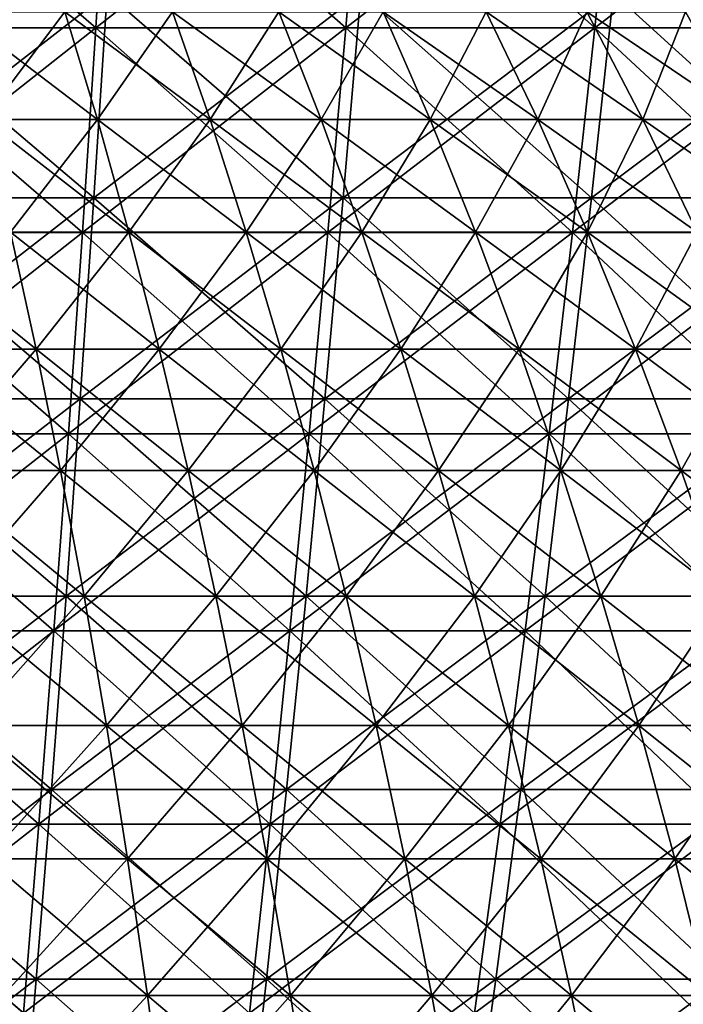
# Model space of a CAD drawing. Header units: millimetres. Extents: x -250 to 250, y 3898 to 4150.
# Tile 429 of 558: x 17 to 33, y 3984 to 4008. Entities that reach past the tile are written whole.
import ezdxf

# ---------------------------------------------------------------- set-up
doc = ezdxf.new("R2010")
doc.units = ezdxf.units.MM
doc.header["$LTSCALE"] = 5.599365
for name, color, linetype in [('10', 7, 'CONTINUOUS'), ('12', 7, 'CONTINUOUS'), ('2', 7, 'CONTINUOUS'), ('3', 7, 'CONTINUOUS'), ('4', 7, 'CONTINUOUS'), ('5', 7, 'CONTINUOUS')]:
    doc.layers.add(name, color=color, linetype=linetype)

msp = doc.modelspace()

# ---------------------------------------------------------------- linework, layer by layer
at = {"layer": '10', "color": 7, "linetype": 'Continuous', "true_color": 0xe0f2ff}
for points in [[(15.978, 4005.986, 68.121), (18.816, 4005.986, 67.392), (15.287, 4008.677, 65.177), (15.978, 4005.986, 68.121)], [(15.287, 4008.677, 65.177), (18.816, 4005.986, 67.392), (18.003, 4008.677, 64.479), (15.287, 4008.677, 65.177)], [(18.816, 4005.986, 67.392), (21.622, 4005.986, 66.545), (18.003, 4008.677, 64.479), (18.816, 4005.986, 67.392)], [(18.003, 4008.677, 64.479), (21.622, 4005.986, 66.545), (20.687, 4008.677, 63.669), (18.003, 4008.677, 64.479)], [(21.622, 4005.986, 66.545), (24.39, 4005.986, 65.582), (20.687, 4008.677, 63.669), (21.622, 4005.986, 66.545)], [(20.687, 4008.677, 63.669), (24.39, 4005.986, 65.582), (23.335, 4008.677, 62.747), (20.687, 4008.677, 63.669)], [(24.39, 4005.986, 65.582), (27.114, 4005.986, 64.503), (23.335, 4008.677, 62.747), (24.39, 4005.986, 65.582)], [(23.335, 4008.677, 62.747), (27.114, 4005.986, 64.503), (25.942, 4008.677, 61.715), (23.335, 4008.677, 62.747)], [(27.114, 4005.986, 64.503), (29.792, 4005.986, 63.311), (25.942, 4008.677, 61.715), (27.114, 4005.986, 64.503)], [(25.942, 4008.677, 61.715), (29.792, 4005.986, 63.311), (28.504, 4008.677, 60.574), (25.942, 4008.677, 61.715)], [(29.792, 4005.986, 63.311), (32.417, 4005.986, 62.008), (28.504, 4008.677, 60.574), (29.792, 4005.986, 63.311)], [(28.504, 4008.677, 60.574), (32.417, 4005.986, 62.008), (31.016, 4008.677, 59.327), (28.504, 4008.677, 60.574)], [(32.417, 4005.986, 62.008), (34.985, 4005.986, 60.596), (31.016, 4008.677, 59.327), (32.417, 4005.986, 62.008)], [(31.016, 4008.677, 59.327), (34.985, 4005.986, 60.596), (33.473, 4008.677, 57.976), (31.016, 4008.677, 59.327)], [(16.644, 4003.178, 70.961), (19.601, 4003.178, 70.201), (15.978, 4005.986, 68.121), (16.644, 4003.178, 70.961)], [(15.978, 4005.986, 68.121), (19.601, 4003.178, 70.201), (18.816, 4005.986, 67.392), (15.978, 4005.986, 68.121)], [(19.601, 4003.178, 70.201), (22.523, 4003.178, 69.319), (18.816, 4005.986, 67.392), (19.601, 4003.178, 70.201)], [(18.816, 4005.986, 67.392), (22.523, 4003.178, 69.319), (21.622, 4005.986, 66.545), (18.816, 4005.986, 67.392)], [(22.523, 4003.178, 69.319), (25.406, 4003.178, 68.315), (21.622, 4005.986, 66.545), (22.523, 4003.178, 69.319)], [(21.622, 4005.986, 66.545), (25.406, 4003.178, 68.315), (24.39, 4005.986, 65.582), (21.622, 4005.986, 66.545)], [(25.406, 4003.178, 68.315), (28.245, 4003.178, 67.191), (24.39, 4005.986, 65.582), (25.406, 4003.178, 68.315)], [(24.39, 4005.986, 65.582), (28.245, 4003.178, 67.191), (27.114, 4005.986, 64.503), (24.39, 4005.986, 65.582)], [(28.245, 4003.178, 67.191), (31.033, 4003.178, 65.95), (27.114, 4005.986, 64.503), (28.245, 4003.178, 67.191)], [(27.114, 4005.986, 64.503), (31.033, 4003.178, 65.95), (29.792, 4005.986, 63.311), (27.114, 4005.986, 64.503)], [(31.033, 4003.178, 65.95), (33.768, 4003.178, 64.592), (29.792, 4005.986, 63.311), (31.033, 4003.178, 65.95)], [(29.792, 4005.986, 63.311), (33.768, 4003.178, 64.592), (32.417, 4005.986, 62.008), (29.792, 4005.986, 63.311)], [(33.768, 4003.178, 64.592), (36.443, 4003.178, 63.121), (32.417, 4005.986, 62.008), (33.768, 4003.178, 64.592)], [(32.417, 4005.986, 62.008), (36.443, 4003.178, 63.121), (34.985, 4005.986, 60.596), (32.417, 4005.986, 62.008)], [(14.183, 4000.257, 74.349), (17.284, 4000.257, 73.69), (13.658, 4003.178, 71.595), (14.183, 4000.257, 74.349)], [(13.658, 4003.178, 71.595), (17.284, 4000.257, 73.69), (16.644, 4003.178, 70.961), (13.658, 4003.178, 71.595)], [(17.284, 4000.257, 73.69), (20.355, 4000.257, 72.902), (16.644, 4003.178, 70.961), (17.284, 4000.257, 73.69)], [(16.644, 4003.178, 70.961), (20.355, 4000.257, 72.902), (19.601, 4003.178, 70.201), (16.644, 4003.178, 70.961)], [(20.355, 4000.257, 72.902), (23.39, 4000.257, 71.986), (19.601, 4003.178, 70.201), (20.355, 4000.257, 72.902)], [(19.601, 4003.178, 70.201), (23.39, 4000.257, 71.986), (22.523, 4003.178, 69.319), (19.601, 4003.178, 70.201)], [(23.39, 4000.257, 71.986), (26.383, 4000.257, 70.943), (22.523, 4003.178, 69.319), (23.39, 4000.257, 71.986)], [(22.523, 4003.178, 69.319), (26.383, 4000.257, 70.943), (25.406, 4003.178, 68.315), (22.523, 4003.178, 69.319)], [(26.383, 4000.257, 70.943), (29.331, 4000.257, 69.776), (25.406, 4003.178, 68.315), (26.383, 4000.257, 70.943)], [(25.406, 4003.178, 68.315), (29.331, 4000.257, 69.776), (28.245, 4003.178, 67.191), (25.406, 4003.178, 68.315)], [(29.331, 4000.257, 69.776), (32.227, 4000.257, 68.486), (28.245, 4003.178, 67.191), (29.331, 4000.257, 69.776)], [(28.245, 4003.178, 67.191), (32.227, 4000.257, 68.486), (31.033, 4003.178, 65.95), (28.245, 4003.178, 67.191)], [(32.227, 4000.257, 68.486), (35.067, 4000.257, 67.077), (31.033, 4003.178, 65.95), (32.227, 4000.257, 68.486)], [(31.033, 4003.178, 65.95), (35.067, 4000.257, 67.077), (33.768, 4003.178, 64.592), (31.033, 4003.178, 65.95)], [(14.686, 3997.229, 76.989), (17.897, 3997.229, 76.306), (14.183, 4000.257, 74.349), (14.686, 3997.229, 76.989)], [(14.183, 4000.257, 74.349), (17.897, 3997.229, 76.306), (17.284, 4000.257, 73.69), (14.183, 4000.257, 74.349)], [(17.897, 3997.229, 76.306), (21.077, 3997.229, 75.49), (17.284, 4000.257, 73.69), (17.897, 3997.229, 76.306)], [(17.284, 4000.257, 73.69), (21.077, 3997.229, 75.49), (20.355, 4000.257, 72.902), (17.284, 4000.257, 73.69)], [(21.077, 3997.229, 75.49), (24.22, 3997.229, 74.541), (20.355, 4000.257, 72.902), (21.077, 3997.229, 75.49)], [(20.355, 4000.257, 72.902), (24.22, 3997.229, 74.541), (23.39, 4000.257, 71.986), (20.355, 4000.257, 72.902)], [(24.22, 3997.229, 74.541), (27.32, 3997.229, 73.461), (23.39, 4000.257, 71.986), (24.22, 3997.229, 74.541)], [(23.39, 4000.257, 71.986), (27.32, 3997.229, 73.461), (26.383, 4000.257, 70.943), (23.39, 4000.257, 71.986)], [(27.32, 3997.229, 73.461), (30.372, 3997.229, 72.253), (26.383, 4000.257, 70.943), (27.32, 3997.229, 73.461)], [(26.383, 4000.257, 70.943), (30.372, 3997.229, 72.253), (29.331, 4000.257, 69.776), (26.383, 4000.257, 70.943)], [(30.372, 3997.229, 72.253), (33.371, 3997.229, 70.918), (29.331, 4000.257, 69.776), (30.372, 3997.229, 72.253)], [(29.331, 4000.257, 69.776), (33.371, 3997.229, 70.918), (32.227, 4000.257, 68.486), (29.331, 4000.257, 69.776)], [(33.371, 3997.229, 70.918), (36.312, 3997.229, 69.458), (32.227, 4000.257, 68.486), (33.371, 3997.229, 70.918)], [(32.227, 4000.257, 68.486), (36.312, 3997.229, 69.458), (35.067, 4000.257, 67.077), (32.227, 4000.257, 68.486)], [(15.167, 3994.097, 79.509), (18.483, 3994.097, 78.804), (14.686, 3997.229, 76.989), (15.167, 3994.097, 79.509)], [(14.686, 3997.229, 76.989), (18.483, 3994.097, 78.804), (17.897, 3997.229, 76.306), (14.686, 3997.229, 76.989)], [(18.483, 3994.097, 78.804), (21.767, 3994.097, 77.961), (17.897, 3997.229, 76.306), (18.483, 3994.097, 78.804)], [(17.897, 3997.229, 76.306), (21.767, 3994.097, 77.961), (21.077, 3997.229, 75.49), (17.897, 3997.229, 76.306)], [(21.767, 3994.097, 77.961), (25.013, 3994.097, 76.981), (21.077, 3997.229, 75.49), (21.767, 3994.097, 77.961)], [(21.077, 3997.229, 75.49), (25.013, 3994.097, 76.981), (24.22, 3997.229, 74.541), (21.077, 3997.229, 75.49)], [(25.013, 3994.097, 76.981), (28.214, 3994.097, 75.866), (24.22, 3997.229, 74.541), (25.013, 3994.097, 76.981)], [(24.22, 3997.229, 74.541), (28.214, 3994.097, 75.866), (27.32, 3997.229, 73.461), (24.22, 3997.229, 74.541)], [(28.214, 3994.097, 75.866), (31.367, 3994.097, 74.618), (27.32, 3997.229, 73.461), (28.214, 3994.097, 75.866)], [(27.32, 3997.229, 73.461), (31.367, 3994.097, 74.618), (30.372, 3997.229, 72.253), (27.32, 3997.229, 73.461)], [(31.367, 3994.097, 74.618), (34.464, 3994.097, 73.239), (30.372, 3997.229, 72.253), (31.367, 3994.097, 74.618)], [(30.372, 3997.229, 72.253), (34.464, 3994.097, 73.239), (33.371, 3997.229, 70.918), (30.372, 3997.229, 72.253)], [(34.464, 3994.097, 73.239), (37.5, 3994.097, 71.732), (33.371, 3997.229, 70.918), (34.464, 3994.097, 73.239)], [(33.371, 3997.229, 70.918), (37.5, 3994.097, 71.732), (36.312, 3997.229, 69.458), (33.371, 3997.229, 70.918)], [(15.624, 3990.867, 81.906), (19.041, 3990.867, 81.18), (15.167, 3994.097, 79.509), (15.624, 3990.867, 81.906)], [(15.167, 3994.097, 79.509), (19.041, 3990.867, 81.18), (18.483, 3994.097, 78.804), (15.167, 3994.097, 79.509)], [(19.041, 3990.867, 81.18), (22.423, 3990.867, 80.312), (18.483, 3994.097, 78.804), (19.041, 3990.867, 81.18)], [(18.483, 3994.097, 78.804), (22.423, 3990.867, 80.312), (21.767, 3994.097, 77.961), (18.483, 3994.097, 78.804)], [(22.423, 3990.867, 80.312), (25.767, 3990.867, 79.302), (21.767, 3994.097, 77.961), (22.423, 3990.867, 80.312)], [(21.767, 3994.097, 77.961), (25.767, 3990.867, 79.302), (25.013, 3994.097, 76.981), (21.767, 3994.097, 77.961)], [(25.767, 3990.867, 79.302), (29.065, 3990.867, 78.154), (25.013, 3994.097, 76.981), (25.767, 3990.867, 79.302)], [(25.013, 3994.097, 76.981), (29.065, 3990.867, 78.154), (28.214, 3994.097, 75.866), (25.013, 3994.097, 76.981)], [(29.065, 3990.867, 78.154), (32.312, 3990.867, 76.868), (28.214, 3994.097, 75.866), (29.065, 3990.867, 78.154)], [(28.214, 3994.097, 75.866), (32.312, 3990.867, 76.868), (31.367, 3994.097, 74.618), (28.214, 3994.097, 75.866)], [(32.312, 3990.867, 76.868), (35.503, 3990.867, 75.448), (31.367, 3994.097, 74.618), (32.312, 3990.867, 76.868)], [(31.367, 3994.097, 74.618), (35.503, 3990.867, 75.448), (34.464, 3994.097, 73.239), (31.367, 3994.097, 74.618)], [(16.058, 3987.543, 84.177), (19.569, 3987.543, 83.431), (15.624, 3990.867, 81.906), (16.058, 3987.543, 84.177)], [(15.624, 3990.867, 81.906), (19.569, 3987.543, 83.431), (19.041, 3990.867, 81.18), (15.624, 3990.867, 81.906)], [(19.569, 3987.543, 83.431), (23.045, 3987.543, 82.538), (19.041, 3990.867, 81.18), (19.569, 3987.543, 83.431)], [(19.041, 3990.867, 81.18), (23.045, 3987.543, 82.538), (22.423, 3990.867, 80.312), (19.041, 3990.867, 81.18)], [(23.045, 3987.543, 82.538), (26.481, 3987.543, 81.501), (22.423, 3990.867, 80.312), (23.045, 3987.543, 82.538)], [(22.423, 3990.867, 80.312), (26.481, 3987.543, 81.501), (25.767, 3990.867, 79.302), (22.423, 3990.867, 80.312)], [(26.481, 3987.543, 81.501), (29.871, 3987.543, 80.321), (25.767, 3990.867, 79.302), (26.481, 3987.543, 81.501)], [(25.767, 3990.867, 79.302), (29.871, 3987.543, 80.321), (29.065, 3990.867, 78.154), (25.767, 3990.867, 79.302)], [(29.871, 3987.543, 80.321), (33.208, 3987.543, 78.999), (29.065, 3990.867, 78.154), (29.871, 3987.543, 80.321)], [(29.065, 3990.867, 78.154), (33.208, 3987.543, 78.999), (32.312, 3990.867, 76.868), (29.065, 3990.867, 78.154)], [(33.208, 3987.543, 78.999), (36.487, 3987.543, 77.539), (32.312, 3990.867, 76.868), (33.208, 3987.543, 78.999)], [(32.312, 3990.867, 76.868), (36.487, 3987.543, 77.539), (35.503, 3990.867, 75.448), (32.312, 3990.867, 76.868)], [(16.466, 3984.131, 86.318), (20.066, 3984.131, 85.553), (16.058, 3987.543, 84.177), (16.466, 3984.131, 86.318)], [(16.058, 3987.543, 84.177), (20.066, 3984.131, 85.553), (19.569, 3987.543, 83.431), (16.058, 3987.543, 84.177)], [(20.066, 3984.131, 85.553), (23.631, 3984.131, 84.638), (19.569, 3987.543, 83.431), (20.066, 3984.131, 85.553)], [(19.569, 3987.543, 83.431), (23.631, 3984.131, 84.638), (23.045, 3987.543, 82.538), (19.569, 3987.543, 83.431)], [(23.631, 3984.131, 84.638), (27.155, 3984.131, 83.574), (23.045, 3987.543, 82.538), (23.631, 3984.131, 84.638)], [(23.045, 3987.543, 82.538), (27.155, 3984.131, 83.574), (26.481, 3987.543, 81.501), (23.045, 3987.543, 82.538)], [(27.155, 3984.131, 83.574), (30.631, 3984.131, 82.363), (26.481, 3987.543, 81.501), (27.155, 3984.131, 83.574)], [(26.481, 3987.543, 81.501), (30.631, 3984.131, 82.363), (29.871, 3987.543, 80.321), (26.481, 3987.543, 81.501)], [(30.631, 3984.131, 82.363), (34.053, 3984.131, 81.008), (29.871, 3987.543, 80.321), (30.631, 3984.131, 82.363)], [(29.871, 3987.543, 80.321), (34.053, 3984.131, 81.008), (33.208, 3987.543, 78.999), (29.871, 3987.543, 80.321)], [(34.053, 3984.131, 81.008), (37.415, 3984.131, 79.511), (33.208, 3987.543, 78.999), (34.053, 3984.131, 81.008)], [(33.208, 3987.543, 78.999), (37.415, 3984.131, 79.511), (36.487, 3987.543, 77.539), (33.208, 3987.543, 78.999)], [(16.849, 3980.636, 88.326), (20.533, 3980.636, 87.543), (16.466, 3984.131, 86.318), (16.849, 3980.636, 88.326)], [(16.466, 3984.131, 86.318), (20.533, 3980.636, 87.543), (20.066, 3984.131, 85.553), (16.466, 3984.131, 86.318)], [(20.533, 3980.636, 87.543), (24.181, 3980.636, 86.606), (20.066, 3984.131, 85.553), (20.533, 3980.636, 87.543)], [(20.066, 3984.131, 85.553), (24.181, 3980.636, 86.606), (23.631, 3984.131, 84.638), (20.066, 3984.131, 85.553)], [(24.181, 3980.636, 86.606), (27.786, 3980.636, 85.518), (23.631, 3984.131, 84.638), (24.181, 3980.636, 86.606)], [(23.631, 3984.131, 84.638), (27.786, 3980.636, 85.518), (27.155, 3984.131, 83.574), (23.631, 3984.131, 84.638)], [(27.786, 3980.636, 85.518), (31.343, 3980.636, 84.279), (27.155, 3984.131, 83.574), (27.786, 3980.636, 85.518)], [(27.155, 3984.131, 83.574), (31.343, 3980.636, 84.279), (30.631, 3984.131, 82.363), (27.155, 3984.131, 83.574)], [(31.343, 3980.636, 84.279), (34.845, 3980.636, 82.892), (30.631, 3984.131, 82.363), (31.343, 3980.636, 84.279)], [(30.631, 3984.131, 82.363), (34.845, 3980.636, 82.892), (34.053, 3984.131, 81.008), (30.631, 3984.131, 82.363)]]:
    msp.add_3dface(points, dxfattribs=at)
at = {"layer": '12', "color": 7, "linetype": 'Continuous', "true_color": 0xe0f2ff}
for points in [[(18.003, 4008.677, -64.479), (15.978, 4005.986, -68.121), (15.287, 4008.677, -65.177), (18.003, 4008.677, -64.479)], [(18.816, 4005.986, -67.392), (15.978, 4005.986, -68.121), (18.003, 4008.677, -64.479), (18.816, 4005.986, -67.392)], [(20.687, 4008.677, -63.669), (18.816, 4005.986, -67.392), (18.003, 4008.677, -64.479), (20.687, 4008.677, -63.669)], [(21.622, 4005.986, -66.545), (18.816, 4005.986, -67.392), (20.687, 4008.677, -63.669), (21.622, 4005.986, -66.545)], [(23.335, 4008.677, -62.747), (21.622, 4005.986, -66.545), (20.687, 4008.677, -63.669), (23.335, 4008.677, -62.747)], [(24.39, 4005.986, -65.582), (21.622, 4005.986, -66.545), (23.335, 4008.677, -62.747), (24.39, 4005.986, -65.582)], [(25.942, 4008.677, -61.715), (24.39, 4005.986, -65.582), (23.335, 4008.677, -62.747), (25.942, 4008.677, -61.715)], [(27.114, 4005.986, -64.503), (24.39, 4005.986, -65.582), (25.942, 4008.677, -61.715), (27.114, 4005.986, -64.503)], [(28.504, 4008.677, -60.574), (27.114, 4005.986, -64.503), (25.942, 4008.677, -61.715), (28.504, 4008.677, -60.574)], [(29.792, 4005.986, -63.311), (27.114, 4005.986, -64.503), (28.504, 4008.677, -60.574), (29.792, 4005.986, -63.311)], [(31.016, 4008.677, -59.327), (29.792, 4005.986, -63.311), (28.504, 4008.677, -60.574), (31.016, 4008.677, -59.327)], [(32.417, 4005.986, -62.008), (29.792, 4005.986, -63.311), (31.016, 4008.677, -59.327), (32.417, 4005.986, -62.008)], [(33.473, 4008.677, -57.976), (32.417, 4005.986, -62.008), (31.016, 4008.677, -59.327), (33.473, 4008.677, -57.976)], [(34.985, 4005.986, -60.596), (32.417, 4005.986, -62.008), (33.473, 4008.677, -57.976), (34.985, 4005.986, -60.596)], [(18.816, 4005.986, -67.392), (16.644, 4003.178, -70.961), (15.978, 4005.986, -68.121), (18.816, 4005.986, -67.392)], [(19.601, 4003.178, -70.201), (16.644, 4003.178, -70.961), (18.816, 4005.986, -67.392), (19.601, 4003.178, -70.201)], [(21.622, 4005.986, -66.545), (19.601, 4003.178, -70.201), (18.816, 4005.986, -67.392), (21.622, 4005.986, -66.545)], [(22.523, 4003.178, -69.319), (19.601, 4003.178, -70.201), (21.622, 4005.986, -66.545), (22.523, 4003.178, -69.319)], [(24.39, 4005.986, -65.582), (22.523, 4003.178, -69.319), (21.622, 4005.986, -66.545), (24.39, 4005.986, -65.582)], [(25.406, 4003.178, -68.315), (22.523, 4003.178, -69.319), (24.39, 4005.986, -65.582), (25.406, 4003.178, -68.315)], [(27.114, 4005.986, -64.503), (25.406, 4003.178, -68.315), (24.39, 4005.986, -65.582), (27.114, 4005.986, -64.503)], [(28.245, 4003.178, -67.191), (25.406, 4003.178, -68.315), (27.114, 4005.986, -64.503), (28.245, 4003.178, -67.191)], [(29.792, 4005.986, -63.311), (28.245, 4003.178, -67.191), (27.114, 4005.986, -64.503), (29.792, 4005.986, -63.311)], [(31.033, 4003.178, -65.95), (28.245, 4003.178, -67.191), (29.792, 4005.986, -63.311), (31.033, 4003.178, -65.95)], [(32.417, 4005.986, -62.008), (31.033, 4003.178, -65.95), (29.792, 4005.986, -63.311), (32.417, 4005.986, -62.008)], [(33.768, 4003.178, -64.592), (31.033, 4003.178, -65.95), (32.417, 4005.986, -62.008), (33.768, 4003.178, -64.592)], [(34.985, 4005.986, -60.596), (33.768, 4003.178, -64.592), (32.417, 4005.986, -62.008), (34.985, 4005.986, -60.596)], [(17.284, 4000.257, -73.69), (14.183, 4000.257, -74.349), (16.644, 4003.178, -70.961), (17.284, 4000.257, -73.69)], [(19.601, 4003.178, -70.201), (17.284, 4000.257, -73.69), (16.644, 4003.178, -70.961), (19.601, 4003.178, -70.201)], [(20.355, 4000.257, -72.902), (17.284, 4000.257, -73.69), (19.601, 4003.178, -70.201), (20.355, 4000.257, -72.902)], [(22.523, 4003.178, -69.319), (20.355, 4000.257, -72.902), (19.601, 4003.178, -70.201), (22.523, 4003.178, -69.319)], [(23.39, 4000.257, -71.986), (20.355, 4000.257, -72.902), (22.523, 4003.178, -69.319), (23.39, 4000.257, -71.986)], [(25.406, 4003.178, -68.315), (23.39, 4000.257, -71.986), (22.523, 4003.178, -69.319), (25.406, 4003.178, -68.315)], [(26.383, 4000.257, -70.943), (23.39, 4000.257, -71.986), (25.406, 4003.178, -68.315), (26.383, 4000.257, -70.943)], [(28.245, 4003.178, -67.191), (26.383, 4000.257, -70.943), (25.406, 4003.178, -68.315), (28.245, 4003.178, -67.191)], [(29.331, 4000.257, -69.776), (26.383, 4000.257, -70.943), (28.245, 4003.178, -67.191), (29.331, 4000.257, -69.776)], [(31.033, 4003.178, -65.95), (29.331, 4000.257, -69.776), (28.245, 4003.178, -67.191), (31.033, 4003.178, -65.95)], [(32.227, 4000.257, -68.486), (29.331, 4000.257, -69.776), (31.033, 4003.178, -65.95), (32.227, 4000.257, -68.486)], [(33.768, 4003.178, -64.592), (32.227, 4000.257, -68.486), (31.033, 4003.178, -65.95), (33.768, 4003.178, -64.592)], [(35.067, 4000.257, -67.077), (32.227, 4000.257, -68.486), (33.768, 4003.178, -64.592), (35.067, 4000.257, -67.077)], [(17.284, 4000.257, -73.69), (14.686, 3997.229, -76.989), (14.183, 4000.257, -74.349), (17.284, 4000.257, -73.69)], [(17.897, 3997.229, -76.306), (14.686, 3997.229, -76.989), (17.284, 4000.257, -73.69), (17.897, 3997.229, -76.306)], [(20.355, 4000.257, -72.902), (17.897, 3997.229, -76.306), (17.284, 4000.257, -73.69), (20.355, 4000.257, -72.902)], [(21.077, 3997.229, -75.49), (17.897, 3997.229, -76.306), (20.355, 4000.257, -72.902), (21.077, 3997.229, -75.49)], [(23.39, 4000.257, -71.986), (21.077, 3997.229, -75.49), (20.355, 4000.257, -72.902), (23.39, 4000.257, -71.986)], [(24.22, 3997.229, -74.541), (21.077, 3997.229, -75.49), (23.39, 4000.257, -71.986), (24.22, 3997.229, -74.541)], [(26.383, 4000.257, -70.943), (24.22, 3997.229, -74.541), (23.39, 4000.257, -71.986), (26.383, 4000.257, -70.943)], [(27.32, 3997.229, -73.461), (24.22, 3997.229, -74.541), (26.383, 4000.257, -70.943), (27.32, 3997.229, -73.461)], [(29.331, 4000.257, -69.776), (27.32, 3997.229, -73.461), (26.383, 4000.257, -70.943), (29.331, 4000.257, -69.776)], [(30.372, 3997.229, -72.253), (27.32, 3997.229, -73.461), (29.331, 4000.257, -69.776), (30.372, 3997.229, -72.253)], [(32.227, 4000.257, -68.486), (30.372, 3997.229, -72.253), (29.331, 4000.257, -69.776), (32.227, 4000.257, -68.486)], [(33.371, 3997.229, -70.918), (30.372, 3997.229, -72.253), (32.227, 4000.257, -68.486), (33.371, 3997.229, -70.918)], [(35.067, 4000.257, -67.077), (33.371, 3997.229, -70.918), (32.227, 4000.257, -68.486), (35.067, 4000.257, -67.077)], [(36.312, 3997.229, -69.458), (33.371, 3997.229, -70.918), (35.067, 4000.257, -67.077), (36.312, 3997.229, -69.458)], [(17.897, 3997.229, -76.306), (15.167, 3994.097, -79.509), (14.686, 3997.229, -76.989), (17.897, 3997.229, -76.306)], [(18.483, 3994.097, -78.804), (15.167, 3994.097, -79.509), (17.897, 3997.229, -76.306), (18.483, 3994.097, -78.804)], [(21.077, 3997.229, -75.49), (18.483, 3994.097, -78.804), (17.897, 3997.229, -76.306), (21.077, 3997.229, -75.49)], [(21.767, 3994.097, -77.961), (18.483, 3994.097, -78.804), (21.077, 3997.229, -75.49), (21.767, 3994.097, -77.961)], [(24.22, 3997.229, -74.541), (21.767, 3994.097, -77.961), (21.077, 3997.229, -75.49), (24.22, 3997.229, -74.541)], [(25.013, 3994.097, -76.981), (21.767, 3994.097, -77.961), (24.22, 3997.229, -74.541), (25.013, 3994.097, -76.981)], [(27.32, 3997.229, -73.461), (25.013, 3994.097, -76.981), (24.22, 3997.229, -74.541), (27.32, 3997.229, -73.461)], [(28.214, 3994.097, -75.866), (25.013, 3994.097, -76.981), (27.32, 3997.229, -73.461), (28.214, 3994.097, -75.866)], [(30.372, 3997.229, -72.253), (28.214, 3994.097, -75.866), (27.32, 3997.229, -73.461), (30.372, 3997.229, -72.253)], [(31.367, 3994.097, -74.618), (28.214, 3994.097, -75.866), (30.372, 3997.229, -72.253), (31.367, 3994.097, -74.618)], [(33.371, 3997.229, -70.918), (31.367, 3994.097, -74.618), (30.372, 3997.229, -72.253), (33.371, 3997.229, -70.918)], [(34.464, 3994.097, -73.239), (31.367, 3994.097, -74.618), (33.371, 3997.229, -70.918), (34.464, 3994.097, -73.239)], [(36.312, 3997.229, -69.458), (34.464, 3994.097, -73.239), (33.371, 3997.229, -70.918), (36.312, 3997.229, -69.458)], [(18.483, 3994.097, -78.804), (15.624, 3990.867, -81.906), (15.167, 3994.097, -79.509), (18.483, 3994.097, -78.804)], [(19.041, 3990.867, -81.18), (15.624, 3990.867, -81.906), (18.483, 3994.097, -78.804), (19.041, 3990.867, -81.18)], [(21.767, 3994.097, -77.961), (19.041, 3990.867, -81.18), (18.483, 3994.097, -78.804), (21.767, 3994.097, -77.961)], [(22.423, 3990.867, -80.312), (19.041, 3990.867, -81.18), (21.767, 3994.097, -77.961), (22.423, 3990.867, -80.312)], [(25.013, 3994.097, -76.981), (22.423, 3990.867, -80.312), (21.767, 3994.097, -77.961), (25.013, 3994.097, -76.981)], [(25.767, 3990.867, -79.302), (22.423, 3990.867, -80.312), (25.013, 3994.097, -76.981), (25.767, 3990.867, -79.302)], [(28.214, 3994.097, -75.866), (25.767, 3990.867, -79.302), (25.013, 3994.097, -76.981), (28.214, 3994.097, -75.866)], [(29.065, 3990.867, -78.154), (25.767, 3990.867, -79.302), (28.214, 3994.097, -75.866), (29.065, 3990.867, -78.154)], [(31.367, 3994.097, -74.618), (29.065, 3990.867, -78.154), (28.214, 3994.097, -75.866), (31.367, 3994.097, -74.618)], [(32.312, 3990.867, -76.868), (29.065, 3990.867, -78.154), (31.367, 3994.097, -74.618), (32.312, 3990.867, -76.868)], [(34.464, 3994.097, -73.239), (32.312, 3990.867, -76.868), (31.367, 3994.097, -74.618), (34.464, 3994.097, -73.239)], [(35.503, 3990.867, -75.448), (32.312, 3990.867, -76.868), (34.464, 3994.097, -73.239), (35.503, 3990.867, -75.448)], [(19.041, 3990.867, -81.18), (16.058, 3987.543, -84.177), (15.624, 3990.867, -81.906), (19.041, 3990.867, -81.18)], [(19.569, 3987.543, -83.431), (16.058, 3987.543, -84.177), (19.041, 3990.867, -81.18), (19.569, 3987.543, -83.431)], [(22.423, 3990.867, -80.312), (19.569, 3987.543, -83.431), (19.041, 3990.867, -81.18), (22.423, 3990.867, -80.312)], [(23.045, 3987.543, -82.538), (19.569, 3987.543, -83.431), (22.423, 3990.867, -80.312), (23.045, 3987.543, -82.538)], [(25.767, 3990.867, -79.302), (23.045, 3987.543, -82.538), (22.423, 3990.867, -80.312), (25.767, 3990.867, -79.302)], [(26.481, 3987.543, -81.501), (23.045, 3987.543, -82.538), (25.767, 3990.867, -79.302), (26.481, 3987.543, -81.501)], [(29.065, 3990.867, -78.154), (26.481, 3987.543, -81.501), (25.767, 3990.867, -79.302), (29.065, 3990.867, -78.154)], [(29.871, 3987.543, -80.321), (26.481, 3987.543, -81.501), (29.065, 3990.867, -78.154), (29.871, 3987.543, -80.321)], [(32.312, 3990.867, -76.868), (29.871, 3987.543, -80.321), (29.065, 3990.867, -78.154), (32.312, 3990.867, -76.868)], [(33.208, 3987.543, -78.999), (29.871, 3987.543, -80.321), (32.312, 3990.867, -76.868), (33.208, 3987.543, -78.999)], [(35.503, 3990.867, -75.448), (33.208, 3987.543, -78.999), (32.312, 3990.867, -76.868), (35.503, 3990.867, -75.448)], [(36.487, 3987.543, -77.539), (33.208, 3987.543, -78.999), (35.503, 3990.867, -75.448), (36.487, 3987.543, -77.539)], [(19.569, 3987.543, -83.431), (16.466, 3984.131, -86.318), (16.058, 3987.543, -84.177), (19.569, 3987.543, -83.431)], [(20.066, 3984.131, -85.553), (16.466, 3984.131, -86.318), (19.569, 3987.543, -83.431), (20.066, 3984.131, -85.553)], [(23.045, 3987.543, -82.538), (20.066, 3984.131, -85.553), (19.569, 3987.543, -83.431), (23.045, 3987.543, -82.538)], [(23.631, 3984.131, -84.638), (20.066, 3984.131, -85.553), (23.045, 3987.543, -82.538), (23.631, 3984.131, -84.638)], [(26.481, 3987.543, -81.501), (23.631, 3984.131, -84.638), (23.045, 3987.543, -82.538), (26.481, 3987.543, -81.501)], [(27.155, 3984.131, -83.574), (23.631, 3984.131, -84.638), (26.481, 3987.543, -81.501), (27.155, 3984.131, -83.574)], [(29.871, 3987.543, -80.321), (27.155, 3984.131, -83.574), (26.481, 3987.543, -81.501), (29.871, 3987.543, -80.321)], [(30.631, 3984.131, -82.363), (27.155, 3984.131, -83.574), (29.871, 3987.543, -80.321), (30.631, 3984.131, -82.363)], [(33.208, 3987.543, -78.999), (30.631, 3984.131, -82.363), (29.871, 3987.543, -80.321), (33.208, 3987.543, -78.999)], [(34.053, 3984.131, -81.008), (30.631, 3984.131, -82.363), (33.208, 3987.543, -78.999), (34.053, 3984.131, -81.008)], [(36.487, 3987.543, -77.539), (34.053, 3984.131, -81.008), (33.208, 3987.543, -78.999), (36.487, 3987.543, -77.539)], [(20.066, 3984.131, -85.553), (16.849, 3980.636, -88.326), (16.466, 3984.131, -86.318), (20.066, 3984.131, -85.553)], [(20.533, 3980.636, -87.543), (16.849, 3980.636, -88.326), (20.066, 3984.131, -85.553), (20.533, 3980.636, -87.543)], [(23.631, 3984.131, -84.638), (20.533, 3980.636, -87.543), (20.066, 3984.131, -85.553), (23.631, 3984.131, -84.638)], [(24.181, 3980.636, -86.606), (20.533, 3980.636, -87.543), (23.631, 3984.131, -84.638), (24.181, 3980.636, -86.606)], [(27.155, 3984.131, -83.574), (24.181, 3980.636, -86.606), (23.631, 3984.131, -84.638), (27.155, 3984.131, -83.574)], [(27.786, 3980.636, -85.518), (24.181, 3980.636, -86.606), (27.155, 3984.131, -83.574), (27.786, 3980.636, -85.518)], [(30.631, 3984.131, -82.363), (27.786, 3980.636, -85.518), (27.155, 3984.131, -83.574), (30.631, 3984.131, -82.363)], [(31.343, 3980.636, -84.279), (27.786, 3980.636, -85.518), (30.631, 3984.131, -82.363), (31.343, 3980.636, -84.279)], [(34.053, 3984.131, -81.008), (31.343, 3980.636, -84.279), (30.631, 3984.131, -82.363), (34.053, 3984.131, -81.008)], [(34.845, 3980.636, -82.892), (31.343, 3980.636, -84.279), (34.053, 3984.131, -81.008), (34.845, 3980.636, -82.892)]]:
    msp.add_3dface(points, dxfattribs=at)
at = {"layer": '2', "color": 251, "linetype": 'Continuous', "true_color": 0x504f50}
for points in [[(18.727, 4004.03, -202.094), (12.494, 4004.03, -202.575), (19.057, 4009.137, -205.656), (18.727, 4004.03, -202.094)], [(19.057, 4009.137, -205.656), (12.494, 4004.03, -202.575), (12.715, 4009.137, -206.146), (19.057, 4009.137, -205.656)], [(24.941, 4004.03, -201.422), (18.727, 4004.03, -202.094), (25.381, 4009.137, -204.972), (24.941, 4004.03, -201.422)], [(25.381, 4009.137, -204.972), (18.727, 4004.03, -202.094), (19.057, 4009.137, -205.656), (25.381, 4009.137, -204.972)], [(31.132, 4004.03, -200.558), (24.941, 4004.03, -201.422), (31.681, 4009.137, -204.093), (31.132, 4004.03, -200.558)], [(31.681, 4009.137, -204.093), (24.941, 4004.03, -201.422), (25.381, 4009.137, -204.972), (31.681, 4009.137, -204.093)], [(37.294, 4004.03, -199.504), (31.132, 4004.03, -200.558), (37.951, 4009.137, -203.021), (37.294, 4004.03, -199.504)], [(37.951, 4009.137, -203.021), (31.132, 4004.03, -200.558), (31.681, 4009.137, -204.093), (37.951, 4009.137, -203.021)], [(18.385, 3999.014, -198.407), (12.266, 3999.014, -198.879), (18.727, 4004.03, -202.094), (18.385, 3999.014, -198.407)], [(18.727, 4004.03, -202.094), (12.266, 3999.014, -198.879), (12.494, 4004.03, -202.575), (18.727, 4004.03, -202.094)], [(24.486, 3999.014, -197.747), (18.385, 3999.014, -198.407), (24.941, 4004.03, -201.422), (24.486, 3999.014, -197.747)], [(24.941, 4004.03, -201.422), (18.385, 3999.014, -198.407), (18.727, 4004.03, -202.094), (24.941, 4004.03, -201.422)], [(30.564, 3999.014, -196.899), (24.486, 3999.014, -197.747), (31.132, 4004.03, -200.558), (30.564, 3999.014, -196.899)], [(31.132, 4004.03, -200.558), (24.486, 3999.014, -197.747), (24.941, 4004.03, -201.422), (31.132, 4004.03, -200.558)], [(36.613, 3999.014, -195.864), (30.564, 3999.014, -196.899), (37.294, 4004.03, -199.504), (36.613, 3999.014, -195.864)], [(37.294, 4004.03, -199.504), (30.564, 3999.014, -196.899), (31.132, 4004.03, -200.558), (37.294, 4004.03, -199.504)], [(18.032, 3994.092, -194.596), (12.031, 3994.092, -195.059), (18.385, 3999.014, -198.407), (18.032, 3994.092, -194.596)], [(18.385, 3999.014, -198.407), (12.031, 3994.092, -195.059), (12.266, 3999.014, -198.879), (18.385, 3999.014, -198.407)], [(24.016, 3994.092, -193.948), (18.032, 3994.092, -194.596), (24.486, 3999.014, -197.747), (24.016, 3994.092, -193.948)], [(24.486, 3999.014, -197.747), (18.032, 3994.092, -194.596), (18.385, 3999.014, -198.407), (24.486, 3999.014, -197.747)], [(29.977, 3994.092, -193.117), (24.016, 3994.092, -193.948), (30.564, 3999.014, -196.899), (29.977, 3994.092, -193.117)], [(30.564, 3999.014, -196.899), (24.016, 3994.092, -193.948), (24.486, 3999.014, -197.747), (30.564, 3999.014, -196.899)], [(35.91, 3994.092, -192.102), (29.977, 3994.092, -193.117), (36.613, 3999.014, -195.864), (35.91, 3994.092, -192.102)], [(36.613, 3999.014, -195.864), (29.977, 3994.092, -193.117), (30.564, 3999.014, -196.899), (36.613, 3999.014, -195.864)], [(17.668, 3989.267, -190.664), (11.788, 3989.267, -191.117), (18.032, 3994.092, -194.596), (17.668, 3989.267, -190.664)], [(18.032, 3994.092, -194.596), (11.788, 3989.267, -191.117), (12.031, 3994.092, -195.059), (18.032, 3994.092, -194.596)], [(23.531, 3989.267, -190.029), (17.668, 3989.267, -190.664), (24.016, 3994.092, -193.948), (23.531, 3989.267, -190.029)], [(24.016, 3994.092, -193.948), (17.668, 3989.267, -190.664), (18.032, 3994.092, -194.596), (24.016, 3994.092, -193.948)], [(29.372, 3989.267, -189.215), (23.531, 3989.267, -190.029), (29.977, 3994.092, -193.117), (29.372, 3989.267, -189.215)], [(29.977, 3994.092, -193.117), (23.531, 3989.267, -190.029), (24.016, 3994.092, -193.948), (29.977, 3994.092, -193.117)], [(35.184, 3989.267, -188.22), (29.372, 3989.267, -189.215), (35.91, 3994.092, -192.102), (35.184, 3989.267, -188.22)], [(35.91, 3994.092, -192.102), (29.372, 3989.267, -189.215), (29.977, 3994.092, -193.117), (35.91, 3994.092, -192.102)], [(17.292, 3984.542, -186.613), (11.537, 3984.542, -187.057), (17.668, 3989.267, -190.664), (17.292, 3984.542, -186.613)], [(17.668, 3989.267, -190.664), (11.537, 3984.542, -187.057), (11.788, 3989.267, -191.117), (17.668, 3989.267, -190.664)], [(23.031, 3984.542, -185.992), (17.292, 3984.542, -186.613), (23.531, 3989.267, -190.029), (23.031, 3984.542, -185.992)], [(23.531, 3989.267, -190.029), (17.292, 3984.542, -186.613), (17.668, 3989.267, -190.664), (23.531, 3989.267, -190.029)], [(28.748, 3984.542, -185.195), (23.031, 3984.542, -185.992), (29.372, 3989.267, -189.215), (28.748, 3984.542, -185.195)], [(29.372, 3989.267, -189.215), (23.031, 3984.542, -185.992), (23.531, 3989.267, -190.029), (29.372, 3989.267, -189.215)], [(34.437, 3984.542, -184.222), (28.748, 3984.542, -185.195), (35.184, 3989.267, -188.22), (34.437, 3984.542, -184.222)], [(35.184, 3989.267, -188.22), (28.748, 3984.542, -185.195), (29.372, 3989.267, -189.215), (35.184, 3989.267, -188.22)], [(16.906, 3979.919, -182.446), (11.28, 3979.919, -182.881), (17.292, 3984.542, -186.613), (16.906, 3979.919, -182.446)], [(17.292, 3984.542, -186.613), (11.28, 3979.919, -182.881), (11.537, 3984.542, -187.057), (17.292, 3984.542, -186.613)], [(22.517, 3979.919, -181.839), (16.906, 3979.919, -182.446), (23.031, 3984.542, -185.992), (22.517, 3979.919, -181.839)], [(23.031, 3984.542, -185.992), (16.906, 3979.919, -182.446), (17.292, 3984.542, -186.613), (23.031, 3984.542, -185.992)], [(28.106, 3979.919, -181.06), (22.517, 3979.919, -181.839), (28.748, 3984.542, -185.195), (28.106, 3979.919, -181.06)], [(28.748, 3984.542, -185.195), (22.517, 3979.919, -181.839), (23.031, 3984.542, -185.992), (28.748, 3984.542, -185.195)], [(33.668, 3979.919, -180.108), (28.106, 3979.919, -181.06), (34.437, 3984.542, -184.222), (33.668, 3979.919, -180.108)], [(34.437, 3984.542, -184.222), (28.106, 3979.919, -181.06), (28.748, 3984.542, -185.195), (34.437, 3984.542, -184.222)]]:
    msp.add_3dface(points, dxfattribs=at)
at = {"layer": '3', "color": 251, "linetype": 'Continuous', "true_color": 0x504f50}
for points in [[(12.494, 4004.03, 202.575), (18.727, 4004.03, 202.094), (12.715, 4009.137, 206.146), (12.494, 4004.03, 202.575)], [(12.715, 4009.137, 206.146), (18.727, 4004.03, 202.094), (19.057, 4009.137, 205.656), (12.715, 4009.137, 206.146)], [(18.727, 4004.03, 202.094), (24.941, 4004.03, 201.422), (19.057, 4009.137, 205.656), (18.727, 4004.03, 202.094)], [(19.057, 4009.137, 205.656), (24.941, 4004.03, 201.422), (25.381, 4009.137, 204.972), (19.057, 4009.137, 205.656)], [(24.941, 4004.03, 201.422), (31.132, 4004.03, 200.558), (25.381, 4009.137, 204.972), (24.941, 4004.03, 201.422)], [(25.381, 4009.137, 204.972), (31.132, 4004.03, 200.558), (31.681, 4009.137, 204.093), (25.381, 4009.137, 204.972)], [(31.132, 4004.03, 200.558), (37.294, 4004.03, 199.504), (31.681, 4009.137, 204.093), (31.132, 4004.03, 200.558)], [(31.681, 4009.137, 204.093), (37.294, 4004.03, 199.504), (37.951, 4009.137, 203.021), (31.681, 4009.137, 204.093)], [(12.266, 3999.014, 198.879), (18.385, 3999.014, 198.407), (12.494, 4004.03, 202.575), (12.266, 3999.014, 198.879)], [(12.494, 4004.03, 202.575), (18.385, 3999.014, 198.407), (18.727, 4004.03, 202.094), (12.494, 4004.03, 202.575)], [(18.385, 3999.014, 198.407), (24.486, 3999.014, 197.747), (18.727, 4004.03, 202.094), (18.385, 3999.014, 198.407)], [(18.727, 4004.03, 202.094), (24.486, 3999.014, 197.747), (24.941, 4004.03, 201.422), (18.727, 4004.03, 202.094)], [(24.486, 3999.014, 197.747), (30.564, 3999.014, 196.899), (24.941, 4004.03, 201.422), (24.486, 3999.014, 197.747)], [(24.941, 4004.03, 201.422), (30.564, 3999.014, 196.899), (31.132, 4004.03, 200.558), (24.941, 4004.03, 201.422)], [(30.564, 3999.014, 196.899), (36.613, 3999.014, 195.864), (31.132, 4004.03, 200.558), (30.564, 3999.014, 196.899)], [(31.132, 4004.03, 200.558), (36.613, 3999.014, 195.864), (37.294, 4004.03, 199.504), (31.132, 4004.03, 200.558)], [(12.031, 3994.092, 195.059), (18.032, 3994.092, 194.596), (12.266, 3999.014, 198.879), (12.031, 3994.092, 195.059)], [(12.266, 3999.014, 198.879), (18.032, 3994.092, 194.596), (18.385, 3999.014, 198.407), (12.266, 3999.014, 198.879)], [(18.032, 3994.092, 194.596), (24.016, 3994.092, 193.948), (18.385, 3999.014, 198.407), (18.032, 3994.092, 194.596)], [(18.385, 3999.014, 198.407), (24.016, 3994.092, 193.948), (24.486, 3999.014, 197.747), (18.385, 3999.014, 198.407)], [(24.016, 3994.092, 193.948), (29.977, 3994.092, 193.117), (24.486, 3999.014, 197.747), (24.016, 3994.092, 193.948)], [(24.486, 3999.014, 197.747), (29.977, 3994.092, 193.117), (30.564, 3999.014, 196.899), (24.486, 3999.014, 197.747)], [(29.977, 3994.092, 193.117), (35.91, 3994.092, 192.102), (30.564, 3999.014, 196.899), (29.977, 3994.092, 193.117)], [(30.564, 3999.014, 196.899), (35.91, 3994.092, 192.102), (36.613, 3999.014, 195.864), (30.564, 3999.014, 196.899)], [(11.788, 3989.267, 191.117), (17.668, 3989.267, 190.664), (12.031, 3994.092, 195.059), (11.788, 3989.267, 191.117)], [(12.031, 3994.092, 195.059), (17.668, 3989.267, 190.664), (18.032, 3994.092, 194.596), (12.031, 3994.092, 195.059)], [(17.668, 3989.267, 190.664), (23.531, 3989.267, 190.029), (18.032, 3994.092, 194.596), (17.668, 3989.267, 190.664)], [(18.032, 3994.092, 194.596), (23.531, 3989.267, 190.029), (24.016, 3994.092, 193.948), (18.032, 3994.092, 194.596)], [(23.531, 3989.267, 190.029), (29.372, 3989.267, 189.215), (24.016, 3994.092, 193.948), (23.531, 3989.267, 190.029)], [(24.016, 3994.092, 193.948), (29.372, 3989.267, 189.215), (29.977, 3994.092, 193.117), (24.016, 3994.092, 193.948)], [(29.372, 3989.267, 189.215), (35.184, 3989.267, 188.22), (29.977, 3994.092, 193.117), (29.372, 3989.267, 189.215)], [(29.977, 3994.092, 193.117), (35.184, 3989.267, 188.22), (35.91, 3994.092, 192.102), (29.977, 3994.092, 193.117)], [(11.537, 3984.542, 187.057), (17.292, 3984.542, 186.613), (11.788, 3989.267, 191.117), (11.537, 3984.542, 187.057)], [(11.788, 3989.267, 191.117), (17.292, 3984.542, 186.613), (17.668, 3989.267, 190.664), (11.788, 3989.267, 191.117)], [(17.292, 3984.542, 186.613), (23.031, 3984.542, 185.992), (17.668, 3989.267, 190.664), (17.292, 3984.542, 186.613)], [(17.668, 3989.267, 190.664), (23.031, 3984.542, 185.992), (23.531, 3989.267, 190.029), (17.668, 3989.267, 190.664)], [(23.031, 3984.542, 185.992), (28.748, 3984.542, 185.195), (23.531, 3989.267, 190.029), (23.031, 3984.542, 185.992)], [(23.531, 3989.267, 190.029), (28.748, 3984.542, 185.195), (29.372, 3989.267, 189.215), (23.531, 3989.267, 190.029)], [(28.748, 3984.542, 185.195), (34.437, 3984.542, 184.222), (29.372, 3989.267, 189.215), (28.748, 3984.542, 185.195)], [(29.372, 3989.267, 189.215), (34.437, 3984.542, 184.222), (35.184, 3989.267, 188.22), (29.372, 3989.267, 189.215)], [(11.28, 3979.919, 182.881), (16.906, 3979.919, 182.446), (11.537, 3984.542, 187.057), (11.28, 3979.919, 182.881)], [(11.537, 3984.542, 187.057), (16.906, 3979.919, 182.446), (17.292, 3984.542, 186.613), (11.537, 3984.542, 187.057)], [(16.906, 3979.919, 182.446), (22.517, 3979.919, 181.839), (17.292, 3984.542, 186.613), (16.906, 3979.919, 182.446)], [(17.292, 3984.542, 186.613), (22.517, 3979.919, 181.839), (23.031, 3984.542, 185.992), (17.292, 3984.542, 186.613)], [(22.517, 3979.919, 181.839), (28.106, 3979.919, 181.06), (23.031, 3984.542, 185.992), (22.517, 3979.919, 181.839)], [(23.031, 3984.542, 185.992), (28.106, 3979.919, 181.06), (28.748, 3984.542, 185.195), (23.031, 3984.542, 185.992)], [(28.106, 3979.919, 181.06), (33.668, 3979.919, 180.108), (28.748, 3984.542, 185.195), (28.106, 3979.919, 181.06)], [(28.748, 3984.542, 185.195), (33.668, 3979.919, 180.108), (34.437, 3984.542, 184.222), (28.748, 3984.542, 185.195)]]:
    msp.add_3dface(points, dxfattribs=at)
at = {"layer": '4', "color": 155, "linetype": 'Continuous', "true_color": 0x4a708c}
for points in [[(18.778, 4008.277, 202.648), (12.529, 4008.277, 203.13), (19.103, 4013.481, 206.159), (18.778, 4008.277, 202.648)], [(19.103, 4013.481, 206.159), (12.529, 4008.277, 203.13), (12.746, 4013.481, 206.649), (19.103, 4013.481, 206.159)], [(25.01, 4008.277, 201.973), (18.778, 4008.277, 202.648), (25.443, 4013.481, 205.473), (25.01, 4008.277, 201.973)], [(25.443, 4013.481, 205.473), (18.778, 4008.277, 202.648), (19.103, 4013.481, 206.159), (25.443, 4013.481, 205.473)], [(31.218, 4008.277, 201.107), (25.01, 4008.277, 201.973), (31.759, 4013.481, 204.592), (31.218, 4008.277, 201.107)], [(31.759, 4013.481, 204.592), (25.01, 4008.277, 201.973), (25.443, 4013.481, 205.473), (31.759, 4013.481, 204.592)], [(37.396, 4008.277, 200.05), (31.218, 4008.277, 201.107), (38.044, 4013.481, 203.517), (37.396, 4008.277, 200.05)], [(38.044, 4013.481, 203.517), (31.218, 4008.277, 201.107), (31.759, 4013.481, 204.592), (38.044, 4013.481, 203.517)], [(18.441, 4003.165, 199.006), (12.303, 4003.165, 199.48), (18.778, 4008.277, 202.648), (18.441, 4003.165, 199.006)], [(18.778, 4008.277, 202.648), (12.303, 4003.165, 199.48), (12.529, 4008.277, 203.13), (18.778, 4008.277, 202.648)], [(24.56, 4003.165, 198.344), (18.441, 4003.165, 199.006), (25.01, 4008.277, 201.973), (24.56, 4003.165, 198.344)], [(25.01, 4008.277, 201.973), (18.441, 4003.165, 199.006), (18.778, 4008.277, 202.648), (25.01, 4008.277, 201.973)], [(30.657, 4003.165, 197.493), (24.56, 4003.165, 198.344), (31.218, 4008.277, 201.107), (30.657, 4003.165, 197.493)], [(31.218, 4008.277, 201.107), (24.56, 4003.165, 198.344), (25.01, 4008.277, 201.973), (31.218, 4008.277, 201.107)], [(36.724, 4003.165, 196.456), (30.657, 4003.165, 197.493), (37.396, 4008.277, 200.05), (36.724, 4003.165, 196.456)], [(37.396, 4008.277, 200.05), (30.657, 4003.165, 197.493), (31.218, 4008.277, 201.107), (37.396, 4008.277, 200.05)], [(18.091, 3998.147, 195.237), (12.07, 3998.147, 195.701), (18.441, 4003.165, 199.006), (18.091, 3998.147, 195.237)], [(18.441, 4003.165, 199.006), (12.07, 3998.147, 195.701), (12.303, 4003.165, 199.48), (18.441, 4003.165, 199.006)], [(24.095, 3998.147, 194.587), (18.091, 3998.147, 195.237), (24.56, 4003.165, 198.344), (24.095, 3998.147, 194.587)], [(24.56, 4003.165, 198.344), (18.091, 3998.147, 195.237), (18.441, 4003.165, 199.006), (24.56, 4003.165, 198.344)], [(30.076, 3998.147, 193.753), (24.095, 3998.147, 194.587), (30.657, 4003.165, 197.493), (30.076, 3998.147, 193.753)], [(30.657, 4003.165, 197.493), (24.095, 3998.147, 194.587), (24.56, 4003.165, 198.344), (30.657, 4003.165, 197.493)], [(36.028, 3998.147, 192.735), (30.076, 3998.147, 193.753), (36.724, 4003.165, 196.456), (36.028, 3998.147, 192.735)], [(36.724, 4003.165, 196.456), (30.076, 3998.147, 193.753), (30.657, 4003.165, 197.493), (36.724, 4003.165, 196.456)], [(17.73, 3993.226, 191.342), (11.83, 3993.226, 191.797), (18.091, 3998.147, 195.237), (17.73, 3993.226, 191.342)], [(18.091, 3998.147, 195.237), (11.83, 3993.226, 191.797), (12.07, 3998.147, 195.701), (18.091, 3998.147, 195.237)], [(23.614, 3993.226, 190.705), (17.73, 3993.226, 191.342), (24.095, 3998.147, 194.587), (23.614, 3993.226, 190.705)], [(24.095, 3998.147, 194.587), (17.73, 3993.226, 191.342), (18.091, 3998.147, 195.237), (24.095, 3998.147, 194.587)], [(29.476, 3993.226, 189.887), (23.614, 3993.226, 190.705), (30.076, 3998.147, 193.753), (29.476, 3993.226, 189.887)], [(30.076, 3998.147, 193.753), (23.614, 3993.226, 190.705), (24.095, 3998.147, 194.587), (30.076, 3998.147, 193.753)], [(35.31, 3993.226, 188.89), (29.476, 3993.226, 189.887), (36.028, 3998.147, 192.735), (35.31, 3993.226, 188.89)], [(36.028, 3998.147, 192.735), (29.476, 3993.226, 189.887), (30.076, 3998.147, 193.753), (36.028, 3998.147, 192.735)], [(17.358, 3988.407, 187.324), (11.581, 3988.407, 187.77), (17.73, 3993.226, 191.342), (17.358, 3988.407, 187.324)], [(17.73, 3993.226, 191.342), (11.581, 3988.407, 187.77), (11.83, 3993.226, 191.797), (17.73, 3993.226, 191.342)], [(23.119, 3988.407, 186.701), (17.358, 3988.407, 187.324), (23.614, 3993.226, 190.705), (23.119, 3988.407, 186.701)], [(23.614, 3993.226, 190.705), (17.358, 3988.407, 187.324), (17.73, 3993.226, 191.342), (23.614, 3993.226, 190.705)], [(28.857, 3988.407, 185.9), (23.119, 3988.407, 186.701), (29.476, 3993.226, 189.887), (28.857, 3988.407, 185.9)], [(29.476, 3993.226, 189.887), (23.119, 3988.407, 186.701), (23.614, 3993.226, 190.705), (29.476, 3993.226, 189.887)], [(34.568, 3988.407, 184.923), (28.857, 3988.407, 185.9), (35.31, 3993.226, 188.89), (34.568, 3988.407, 184.923)], [(35.31, 3993.226, 188.89), (28.857, 3988.407, 185.9), (29.476, 3993.226, 189.887), (35.31, 3993.226, 188.89)], [(16.975, 3983.691, 183.186), (11.325, 3983.691, 183.622), (17.358, 3988.407, 187.324), (16.975, 3983.691, 183.186)], [(17.358, 3988.407, 187.324), (11.325, 3983.691, 183.622), (11.581, 3988.407, 187.77), (17.358, 3988.407, 187.324)], [(22.608, 3983.691, 182.576), (16.975, 3983.691, 183.186), (23.119, 3988.407, 186.701), (22.608, 3983.691, 182.576)], [(23.119, 3988.407, 186.701), (16.975, 3983.691, 183.186), (17.358, 3988.407, 187.324), (23.119, 3988.407, 186.701)], [(28.22, 3983.691, 181.794), (22.608, 3983.691, 182.576), (28.857, 3988.407, 185.9), (28.22, 3983.691, 181.794)], [(28.857, 3988.407, 185.9), (22.608, 3983.691, 182.576), (23.119, 3988.407, 186.701), (28.857, 3988.407, 185.9)], [(33.805, 3983.691, 180.838), (28.22, 3983.691, 181.794), (34.568, 3988.407, 184.923), (33.805, 3983.691, 180.838)], [(34.568, 3988.407, 184.923), (28.22, 3983.691, 181.794), (28.857, 3988.407, 185.9), (34.568, 3988.407, 184.923)]]:
    msp.add_3dface(points, dxfattribs=at)
at = {"layer": '5', "color": 155, "linetype": 'Continuous', "true_color": 0x4a708c}
for points in [[(12.529, 4008.277, -203.13), (18.778, 4008.277, -202.648), (12.746, 4013.481, -206.649), (12.529, 4008.277, -203.13)], [(12.746, 4013.481, -206.649), (18.778, 4008.277, -202.648), (19.103, 4013.481, -206.159), (12.746, 4013.481, -206.649)], [(18.778, 4008.277, -202.648), (25.01, 4008.277, -201.973), (19.103, 4013.481, -206.159), (18.778, 4008.277, -202.648)], [(19.103, 4013.481, -206.159), (25.01, 4008.277, -201.973), (25.443, 4013.481, -205.473), (19.103, 4013.481, -206.159)], [(25.01, 4008.277, -201.973), (31.218, 4008.277, -201.107), (25.443, 4013.481, -205.473), (25.01, 4008.277, -201.973)], [(25.443, 4013.481, -205.473), (31.218, 4008.277, -201.107), (31.759, 4013.481, -204.592), (25.443, 4013.481, -205.473)], [(31.218, 4008.277, -201.107), (37.396, 4008.277, -200.05), (31.759, 4013.481, -204.592), (31.218, 4008.277, -201.107)], [(31.759, 4013.481, -204.592), (37.396, 4008.277, -200.05), (38.044, 4013.481, -203.517), (31.759, 4013.481, -204.592)], [(12.303, 4003.165, -199.48), (18.441, 4003.165, -199.006), (12.529, 4008.277, -203.13), (12.303, 4003.165, -199.48)], [(12.529, 4008.277, -203.13), (18.441, 4003.165, -199.006), (18.778, 4008.277, -202.648), (12.529, 4008.277, -203.13)], [(18.441, 4003.165, -199.006), (24.56, 4003.165, -198.344), (18.778, 4008.277, -202.648), (18.441, 4003.165, -199.006)], [(18.778, 4008.277, -202.648), (24.56, 4003.165, -198.344), (25.01, 4008.277, -201.973), (18.778, 4008.277, -202.648)], [(24.56, 4003.165, -198.344), (30.657, 4003.165, -197.493), (25.01, 4008.277, -201.973), (24.56, 4003.165, -198.344)], [(25.01, 4008.277, -201.973), (30.657, 4003.165, -197.493), (31.218, 4008.277, -201.107), (25.01, 4008.277, -201.973)], [(30.657, 4003.165, -197.493), (36.724, 4003.165, -196.456), (31.218, 4008.277, -201.107), (30.657, 4003.165, -197.493)], [(31.218, 4008.277, -201.107), (36.724, 4003.165, -196.456), (37.396, 4008.277, -200.05), (31.218, 4008.277, -201.107)], [(12.07, 3998.147, -195.701), (18.091, 3998.147, -195.237), (12.303, 4003.165, -199.48), (12.07, 3998.147, -195.701)], [(12.303, 4003.165, -199.48), (18.091, 3998.147, -195.237), (18.441, 4003.165, -199.006), (12.303, 4003.165, -199.48)], [(18.091, 3998.147, -195.237), (24.095, 3998.147, -194.587), (18.441, 4003.165, -199.006), (18.091, 3998.147, -195.237)], [(18.441, 4003.165, -199.006), (24.095, 3998.147, -194.587), (24.56, 4003.165, -198.344), (18.441, 4003.165, -199.006)], [(24.095, 3998.147, -194.587), (30.076, 3998.147, -193.753), (24.56, 4003.165, -198.344), (24.095, 3998.147, -194.587)], [(24.56, 4003.165, -198.344), (30.076, 3998.147, -193.753), (30.657, 4003.165, -197.493), (24.56, 4003.165, -198.344)], [(30.076, 3998.147, -193.753), (36.028, 3998.147, -192.735), (30.657, 4003.165, -197.493), (30.076, 3998.147, -193.753)], [(30.657, 4003.165, -197.493), (36.028, 3998.147, -192.735), (36.724, 4003.165, -196.456), (30.657, 4003.165, -197.493)], [(11.83, 3993.226, -191.797), (17.73, 3993.226, -191.342), (12.07, 3998.147, -195.701), (11.83, 3993.226, -191.797)], [(12.07, 3998.147, -195.701), (17.73, 3993.226, -191.342), (18.091, 3998.147, -195.237), (12.07, 3998.147, -195.701)], [(17.73, 3993.226, -191.342), (23.614, 3993.226, -190.705), (18.091, 3998.147, -195.237), (17.73, 3993.226, -191.342)], [(18.091, 3998.147, -195.237), (23.614, 3993.226, -190.705), (24.095, 3998.147, -194.587), (18.091, 3998.147, -195.237)], [(23.614, 3993.226, -190.705), (29.476, 3993.226, -189.887), (24.095, 3998.147, -194.587), (23.614, 3993.226, -190.705)], [(24.095, 3998.147, -194.587), (29.476, 3993.226, -189.887), (30.076, 3998.147, -193.753), (24.095, 3998.147, -194.587)], [(29.476, 3993.226, -189.887), (35.31, 3993.226, -188.89), (30.076, 3998.147, -193.753), (29.476, 3993.226, -189.887)], [(30.076, 3998.147, -193.753), (35.31, 3993.226, -188.89), (36.028, 3998.147, -192.735), (30.076, 3998.147, -193.753)], [(11.581, 3988.407, -187.77), (17.358, 3988.407, -187.324), (11.83, 3993.226, -191.797), (11.581, 3988.407, -187.77)], [(11.83, 3993.226, -191.797), (17.358, 3988.407, -187.324), (17.73, 3993.226, -191.342), (11.83, 3993.226, -191.797)], [(17.358, 3988.407, -187.324), (23.119, 3988.407, -186.701), (17.73, 3993.226, -191.342), (17.358, 3988.407, -187.324)], [(17.73, 3993.226, -191.342), (23.119, 3988.407, -186.701), (23.614, 3993.226, -190.705), (17.73, 3993.226, -191.342)], [(23.119, 3988.407, -186.701), (28.857, 3988.407, -185.9), (23.614, 3993.226, -190.705), (23.119, 3988.407, -186.701)], [(23.614, 3993.226, -190.705), (28.857, 3988.407, -185.9), (29.476, 3993.226, -189.887), (23.614, 3993.226, -190.705)], [(28.857, 3988.407, -185.9), (34.568, 3988.407, -184.923), (29.476, 3993.226, -189.887), (28.857, 3988.407, -185.9)], [(29.476, 3993.226, -189.887), (34.568, 3988.407, -184.923), (35.31, 3993.226, -188.89), (29.476, 3993.226, -189.887)], [(11.325, 3983.691, -183.622), (16.975, 3983.691, -183.186), (11.581, 3988.407, -187.77), (11.325, 3983.691, -183.622)], [(11.581, 3988.407, -187.77), (16.975, 3983.691, -183.186), (17.358, 3988.407, -187.324), (11.581, 3988.407, -187.77)], [(16.975, 3983.691, -183.186), (22.608, 3983.691, -182.576), (17.358, 3988.407, -187.324), (16.975, 3983.691, -183.186)], [(17.358, 3988.407, -187.324), (22.608, 3983.691, -182.576), (23.119, 3988.407, -186.701), (17.358, 3988.407, -187.324)], [(22.608, 3983.691, -182.576), (28.22, 3983.691, -181.794), (23.119, 3988.407, -186.701), (22.608, 3983.691, -182.576)], [(23.119, 3988.407, -186.701), (28.22, 3983.691, -181.794), (28.857, 3988.407, -185.9), (23.119, 3988.407, -186.701)], [(28.22, 3983.691, -181.794), (33.805, 3983.691, -180.838), (28.857, 3988.407, -185.9), (28.22, 3983.691, -181.794)], [(28.857, 3988.407, -185.9), (33.805, 3983.691, -180.838), (34.568, 3988.407, -184.923), (28.857, 3988.407, -185.9)]]:
    msp.add_3dface(points, dxfattribs=at)

doc.saveas('drawing.dxf')
